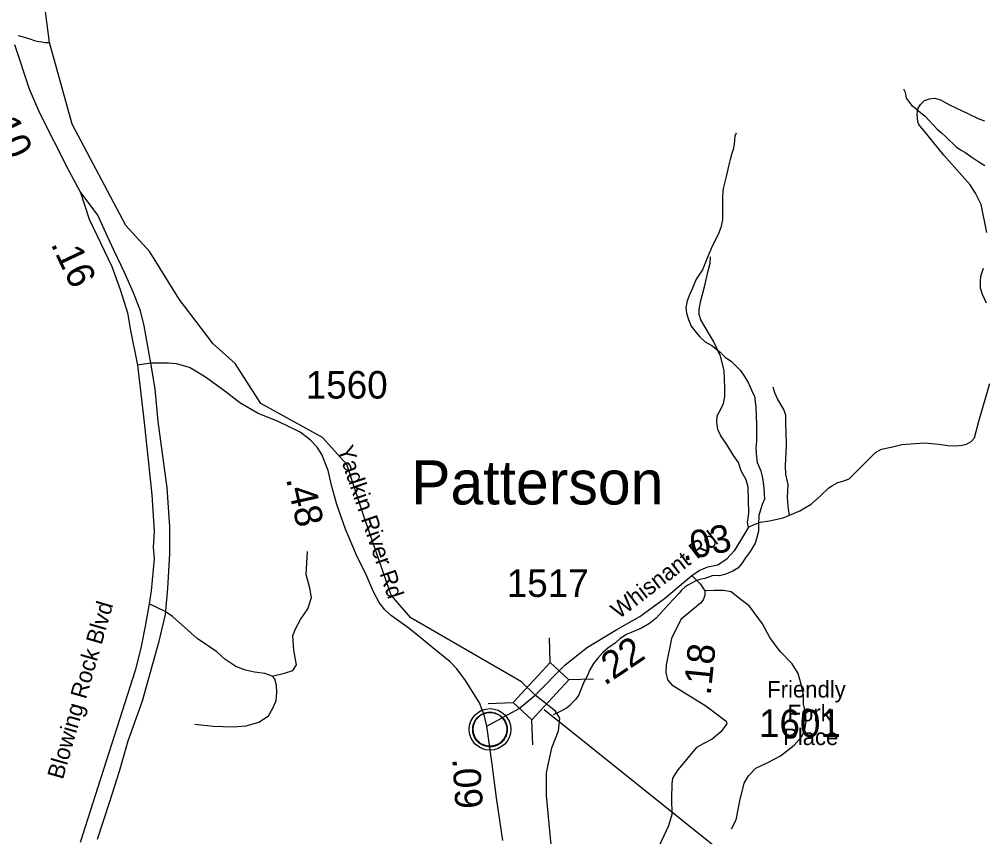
# Model space of a CAD drawing. Extents: x 1159738 to 1321356, y 736314 to 882035.
# Drawn here: x 1239607 to 1243980, y 828411 to 832119 of the extents above; entities that cross this region are included whole.
import ezdxf

# ---------------------------------------------------------------- set-up
doc = ezdxf.new("R2010")
doc.units = 0
for name, color, linetype in [('Exist Civil Demographics Community CELL', 7, 'Continuous'), ('Exist Civil Demographics Community Label', 7, 'Continuous'), ('Exist Hydrographic Creek Single Shore', 7, 'Continuous'), ('Exist Hydrographic Misc Water Feature', 7, 'Continuous'), ('Exist Road Non-System Type 51', 7, 'Continuous'), ('Exist Road Primary US Divided Attributed', 7, 'Continuous'), ('Exist Road Primary US Label', 7, 'Continuous'), ('Exist Road Primary US Mileage Hundredths English Label', 7, 'Continuous'), ('Exist Road Primary US UnDivided 4 Lane Attributed', 7, 'Continuous'), ('Exist Road Secondary Mileage Hundredths English Label', 7, 'Continuous'), ('Exist Road Secondary Structure Standard Bridge CELL', 7, 'Continuous'), ('Exist Road Secondary Structure Standard Bridge Number Label', 7, 'Continuous'), ('Exist Road Secondary Type 51 Attributed', 7, 'Continuous'), ('Exist Road Secondary Type 51 Label', 7, 'Continuous'), ('Exist Road Secondary Type 51 Number Label', 7, 'Continuous')]:
    doc.layers.add(name, color=color, linetype=linetype)

msp = doc.modelspace()

# ---------------------------------------------------------------- linework, layer by layer
at = {"layer": 'Exist Civil Demographics Community CELL'}
msp.add_lwpolyline([(1241666.3, 828910.4), (1241667.2, 828916), (1241669, 828922.6), (1241671.9, 828929.8), (1241674.9, 828935.5), (1241678.2, 828941.3), (1241682, 828946.4), (1241685.9, 828950.8), (1241690.5, 828955.4), (1241696, 828960), (1241701.5, 828963.6), (1241706.4, 828966.5), (1241711.4, 828968.9), (1241716.9, 828971.2), (1241722.5, 828973.1), (1241726.8, 828974.2), (1241731.7, 828974.9), (1241735.8, 828975.7), (1241742.2, 828975.9), (1241746.6, 828975.8), (1241752.3, 828975.6), (1241757.2, 828974.8), (1241762.1, 828973.8), (1241767.1, 828972.4), (1241772.3, 828970.5), (1241778.9, 828967.6), (1241785.2, 828964.1), (1241790.2, 828960.5), (1241795.4, 828956.5), (1241798.7, 828953.4), (1241802.8, 828949), (1241806.7, 828944.3), (1241809.8, 828939.7), (1241812.9, 828934.7), (1241815.4, 828929.5), (1241817.4, 828924.5), (1241819, 828919.5), (1241820.2, 828914.9), (1241821.3, 828908.9), (1241822, 828904.2), (1241822.2, 828898.2), (1241822, 828892.4), (1241821.5, 828886.7), (1241820.5, 828881.2), (1241818.9, 828875.1), (1241817, 828869.2), (1241814.7, 828864.2), (1241811.5, 828858.2), (1241808.3, 828852.8), (1241804.8, 828848.1), (1241800.6, 828843.4), (1241795.3, 828838.4), (1241790.3, 828834.3), (1241785.3, 828830.9), (1241780.9, 828828.4), (1241774.1, 828825.1), (1241767, 828822.4), (1241761, 828821), (1241754.4, 828819.6), (1241750, 828819.2), (1241745.5, 828818.9), (1241739.9, 828818.9), (1241735.6, 828819.3), (1241730, 828820.1), (1241724.1, 828821.4), (1241719.5, 828822.7), (1241714.3, 828824.6), (1241709.7, 828826.5), (1241705.8, 828828.8), (1241699, 828832.8), (1241693.4, 828837.1), (1241688.5, 828841.6), (1241684.1, 828846.5), (1241680.9, 828850.4), (1241677.9, 828854.6), (1241673.8, 828861.7), (1241672.1, 828865.3), (1241670.4, 828869.3), (1241667.8, 828877.5), (1241666.3, 828884.5), (1241665.6, 828889.7), (1241665.2, 828896), (1241665.2, 828900.7), (1241665.7, 828907.2)], close=True, dxfattribs=at)
for centre, radius in [((1241743.9, 828898), 94.3), ((1241743.6, 828898.3), 76.7)]:
    msp.add_circle(centre, radius, dxfattribs=at)
at = {"layer": 'Exist Hydrographic Creek Single Shore'}
for points in [[(1241999.7, 828701.1), (1242024.3, 828813.7), (1242054.7, 828890.9), (1242060.2, 828948.9), (1242040.9, 828980), (1241948.4, 829052.6), (1241886.9, 829113.4), (1241384.3, 829404.5), (1241295.3, 829507.3), (1241172, 829860.2), (1241093.4, 830098.6), (1240983.8, 830222), (1240703, 830376.1), (1240586.6, 830557.7), (1240487.3, 830646.8), (1240333.2, 830849), (1240200.4, 831063.3), (1240090.8, 831183.2), (1239847.7, 831642.4), (1239745.3, 832012.9), (1239702.1, 832343.5)], [(1242028.6, 828302.6), (1242016.2, 828421.7), (1242000.9, 828598.6), (1241999.7, 828701.1)]]:
    msp.add_lwpolyline(points, dxfattribs=at)
at = {"layer": 'Exist Hydrographic Misc Water Feature'}
for points in [[(1239602, 832044.6), (1239635.8, 832035.7), (1239659.6, 832029.1), (1239675.5, 832022.7), (1239695.4, 832018.2), (1239709.3, 832015.8), (1239725.3, 832013.4), (1239739.4, 832013), (1239745.3, 832012.9)], [(1243620.6, 831802.8), (1243626.1, 831790.6), (1243629.9, 831778.6), (1243633.4, 831760.4), (1243646.9, 831742.1), (1243658.5, 831727.7), (1243674.3, 831715.3), (1243699.8, 831694.7), (1243717.4, 831680.2), (1243774, 831620.7), (1243793.5, 831604.2), (1243813, 831585.6), (1243859.9, 831540.4), (1243879.6, 831525.9), (1243899.4, 831515.4), (1243930.7, 831492.6), (1243962.2, 831471.7), (1243989.8, 831455)], [(1242860.8, 831602.2), (1242854.4, 831588.4), (1242854, 831570.4), (1242851.5, 831552.5), (1242846.9, 831528.5), (1242840.3, 831504.7), (1242833.8, 831482.9), (1242826.9, 831453), (1242815.7, 831405.3), (1242802.3, 831351.6), (1242799.5, 831315.6), (1242798.5, 831281.7), (1242799.6, 831245.6), (1242798.6, 831209.6), (1242791.7, 831173.7), (1242778.9, 831142), (1242753.6, 831092.7), (1242730.1, 831035.2), (1242708.7, 830981.8), (1242692, 830958.1), (1242679.7, 830940.5), (1242662.6, 830898.9), (1242649.8, 830869.2), (1242639, 830841.5), (1242632.3, 830811.6), (1242635.7, 830785.5), (1242644.9, 830757.3), (1242656.2, 830726.9), (1242679.4, 830698.3), (1242696.9, 830677.8), (1242720.3, 830655.2), (1242749.9, 830638.5), (1242763.7, 830628.1), (1242789.2, 830609.4), (1242810.5, 830586.8), (1242840.1, 830566.1), (1242861.6, 830545.5), (1242881.1, 830525), (1242898.4, 830498.5), (1242917.6, 830468), (1242932.6, 830433.6), (1242944, 830407.3), (1242951, 830361.1), (1242951.8, 830319), (1242952.8, 830281), (1242953.9, 830241), (1242952.8, 830204.9), (1242950.1, 830175), (1242952.9, 830130.9), (1242956.4, 830108.8), (1242973.4, 830070.3), (1242980.6, 830038.1), (1242984.1, 830018), (1242987.3, 829989.9), (1242990.1, 829941.8), (1242979.5, 829918.1), (1242970.8, 829894.3), (1242964.2, 829868.4), (1242963.1, 829826.4), (1242962.4, 829796.4), (1242953.4, 829762.6), (1242947, 829742.7), (1242923.9, 829705.3), (1242903.2, 829675.9), (1242886.6, 829650.3), (1242867.9, 829628.7), (1242845.6, 829615.3), (1242809.2, 829600.2), (1242785.1, 829594.9), (1242757.1, 829595.6), (1242718.7, 829582.5), (1242696.4, 829577.1), (1242678.4, 829571.6), (1242662.1, 829562), (1242641.9, 829552.5), (1242627.6, 829542.9), (1242613.2, 829529.2), (1242602.8, 829515.5), (1242576, 829488.2), (1242553.5, 829464.7), (1242528.7, 829435.4), (1242497.8, 829402.2), (1242467.2, 829378.9), (1242430.7, 829357.8), (1242392.2, 829340.8), (1242361.9, 829327.6), (1242353.7, 829321.8), (1242335.3, 829310.2), (1242312.9, 829290.8), (1242278.2, 829265.7), (1242255.7, 829246.3), (1242233, 829220.8), (1242214.3, 829197.3), (1242197.6, 829167.7), (1242184.8, 829140), (1242170.3, 829112.4), (1242155.2, 829074.7), (1242146.7, 829054.9), (1242132.1, 829033.3), (1242117.7, 829019.7)], [(1242117.7, 829019.7), (1242105.4, 829006), (1242091.1, 828994.4), (1242058.6, 828977.2), (1242030.2, 828963.9)]]:
    msp.add_lwpolyline(points, dxfattribs=at)
at = {"layer": 'Exist Road Non-System Type 51'}
for points in [[(1243998.7, 831152.1), (1243972.3, 831278), (1243947.2, 831329.6), (1243923.2, 831367.4), (1243803.7, 831502.1), (1243726.9, 831597.8), (1243689.5, 831641.2), (1243685.7, 831653.8), (1243683.2, 831687.8), (1243685.7, 831711.8), (1243697.1, 831731.9), (1243715.9, 831750.8), (1243738.6, 831758.3), (1243761.2, 831760.9), (1243788.9, 831753.3), (1243829.2, 831730.6), (1243912.2, 831691.6), (1243962.6, 831667.7), (1243987.7, 831657.6)], [(1242916.3, 829815.8), (1242912.5, 829835.9), (1242918.8, 829878.7), (1242916.3, 829940.4), (1242915, 829997.1), (1242906.2, 830029.8), (1242883.5, 830070.1), (1242872.2, 830107.9), (1242849.6, 830140.7), (1242818.1, 830189.8), (1242791.7, 830228.8), (1242778, 830258.3), (1242773, 830291), (1242775.5, 830320), (1242789.3, 830347.7), (1242803.2, 830376.7), (1242809.5, 830406.9), (1242809.5, 830447.2), (1242807, 830525.3), (1242789.3, 830590.7), (1242760.4, 830655), (1242701.3, 830755), (1242693.7, 830780.2), (1242692.5, 830802.8), (1242701.3, 830843.1), (1242717.7, 830904.8), (1242734, 830977.9), (1242742.8, 831013.1), (1242745.3, 831040.8)], [(1243997.5, 830830.6), (1243978.7, 830870.9), (1243969.9, 830898.6), (1243969.9, 830927.5), (1243971.1, 830954), (1243983.7, 830989.2)], [(1243103.5, 829869.7), (1243098.5, 829894.9), (1243094.7, 829949), (1243097.2, 830008.2), (1243087.2, 830056.1), (1243084.7, 830092.6), (1243089.7, 830185.8), (1243088.4, 830248.7), (1243087.2, 830280.8), (1243086, 830323.6), (1243077.1, 830348.8), (1243048.2, 830396.6), (1243036.9, 830424.3), (1243029.3, 830450.8)], [(1243103.5, 829869.7), (1243150.1, 829888.5), (1243201.7, 829919.9), (1243244.5, 829956.5), (1243281, 829993), (1243298.6, 830004.3), (1243322.5, 830018.2), (1243345.2, 830024.4), (1243374.1, 830034.5), (1243401.8, 830061), (1243464.7, 830125.2), (1243493.7, 830154.1), (1243520.1, 830169.3), (1243564.1, 830178.1), (1243613.2, 830189.4), (1243713.9, 830197), (1243781.3, 830191.7), (1243821.5, 830185.4), (1243856.8, 830184.2), (1243887, 830186.7), (1243907.1, 830191.7), (1243927.2, 830203.1), (1243942.3, 830220.7), (1243962.5, 830296.3), (1244012.8, 830466.3)], [(1242916.3, 829815.8), (1242942.5, 829826.8), (1242971.5, 829838.1), (1243013, 829843.1), (1243074.6, 829857), (1243103.5, 829869.7)], [(1242916.3, 829815.8), (1242880.2, 829754.8), (1242851.9, 829707.7), (1242819.9, 829672.3)], [(1240755, 829139.5), (1240810.8, 829152.8), (1240848.6, 829164.6), (1240865.2, 829190.7), (1240853.4, 829257), (1240848.6, 829323.3), (1240860.5, 829354.1), (1240884.1, 829396.7), (1240917.3, 829444.1), (1240933.8, 829496.2), (1240926.7, 829538.9), (1240910.2, 829600.4), (1240914.9, 829704.7)], [(1242839.5, 828446.9), (1242861.5, 828487.6), (1242878, 828574.5), (1242897.8, 828653.6), (1242916.5, 828686.6), (1242950.5, 828721.8), (1243004.4, 828748.2), (1243062.6, 828777.9), (1243124.8, 828826.8), (1243158.9, 828865.3), (1243172.1, 828896.1), (1243178.7, 828934.6), (1243175.4, 828974.2), (1243166.6, 829012.7), (1243166.6, 829053.3), (1243157.8, 829097.3), (1243142.4, 829151.2), (1243115, 829194.6), (1243061.1, 829250.7), (1243013.9, 829314.4), (1242980.9, 829376), (1242921.6, 829457.4), (1242869.9, 829495.9), (1242838.1, 829522.2), (1242802.9, 829527.7), (1242761.2, 829527.7), (1242718.6, 829526.2)], [(1240269, 829433.3), (1240197, 829467.7)], [(1240403.6, 828921.7), (1240486.9, 828912.3), (1240578.3, 828909.1), (1240636.4, 828913.5), (1240695, 828930.6), (1240739.2, 828959.6), (1240758.7, 828993.7), (1240773.2, 829029), (1240777, 829065.7), (1240774.5, 829097.8), (1240766.9, 829125.6), (1240755, 829139.5), (1240721.5, 829150.9), (1240674.8, 829157.2), (1240633.8, 829166), (1240589.7, 829183.7), (1240539.8, 829215.9), (1240504, 829249.7), (1240415.1, 829310.9), (1240303.4, 829410.6), (1240269, 829433.3)], [(1242791.8, 828887.2), (1242751.5, 828854.1), (1242710.8, 828832.1), (1242681.3, 828816), (1242596.7, 828714.8), (1242572.5, 828677.4), (1242569.2, 828651), (1242567, 828584), (1242569.2, 828512.5), (1242553.9, 828461.2), (1242500, 828343.5)]]:
    msp.add_lwpolyline(points, dxfattribs=at)
at = {"layer": 'Exist Road Primary US Divided Attributed'}
for points in [[(1239883.8, 831337.3), (1239925.3, 831211.3), (1240026.7, 830997.7), (1240065.1, 830893.6), (1240097.9, 830786.7), (1240111.6, 830707.2), (1240144.7, 830550)], [(1240204.5, 830558.8), (1240174, 830727.6), (1240157.6, 830796.1), (1240125.3, 830877.2), (1240084.2, 830970.3), (1240037.7, 831069), (1240008.4, 831133.8), (1239964.4, 831230), (1239883.8, 831337.3)], [(1240144.7, 830550), (1240173.8, 830290.3), (1240208.5, 829961.3), (1240219.3, 829797.4), (1240214.7, 829722.4), (1240219.3, 829672.2), (1240206.5, 829526.2), (1240197, 829467.7), (1240178.7, 829366.2), (1240159.8, 829265.7), (1240132.7, 829165.2), (1240039.4, 828872.5), (1239963.6, 828635.6), (1239883, 828384.3)], [(1239962, 828400.3), (1240018.6, 828570.2), (1240062.5, 828708.2), (1240101.3, 828845.5), (1240166.2, 829027.2), (1240242.9, 829298.5), (1240270.3, 829419.1), (1240281.9, 829538.5), (1240291, 829694.5), (1240291, 829817.3), (1240278.7, 829994), (1240238.4, 830295.1), (1240223.6, 830443.1), (1240204.5, 830558.8)]]:
    msp.add_lwpolyline(points, dxfattribs=at)
at = {"layer": 'Exist Road Primary US UnDivided 4 Lane Attributed'}
msp.add_lwpolyline([(1239883.8, 831337.3), (1239832.4, 831433.4), (1239700, 831692.6), (1239653.7, 831801.9), (1239587.1, 832002.5)], dxfattribs=at)
at = {"layer": 'Exist Road Secondary Structure Standard Bridge CELL'}
for p, q in [((1242017.5, 829200.7), (1242013.3, 829313.8)), ((1242100.5, 829123.8), (1242213.6, 829128)), ((1241735.4, 829015.2), (1241848.5, 829019.4)), ((1241937.6, 828827.5), (1241933.4, 828940.6))]:
    msp.add_line(p, q, dxfattribs=at)
msp.add_lwpolyline([(1241848.5, 829019.4), (1242017.1, 829201.1), (1242102, 829122.3), (1241933.4, 828940.6)], close=True, dxfattribs=at)
at = {"layer": 'Exist Road Secondary Structure Standard Bridge Number Label'}
msp.add_line((1241990.3, 828987.8), (1244392.5, 827066.1), dxfattribs=at)
at = {"layer": 'Exist Road Secondary Type 51 Attributed'}
for points in [[(1240204.5, 830558.8), (1240144.7, 830550)], [(1241729.1, 828912.9), (1241717.5, 828963.4), (1241696.7, 829018.2), (1241632, 829120), (1241593.3, 829172), (1241562.9, 829205.1), (1241484.7, 829268.5), (1241415.3, 829325.9), (1241370.2, 829360.4), (1241297.2, 829412.6), (1241266.2, 829439.9), (1241241, 829473), (1241215.8, 829522.5), (1241182.8, 829595.5), (1241138.5, 829688.5), (1241088.2, 829805.5), (1241048.2, 829918.5), (1241025.7, 830000.2), (1241009.3, 830072.2), (1240980.6, 830144), (1240959.1, 830177.5), (1240928.8, 830210.2), (1240881.7, 830245.3), (1240780.1, 830296.2), (1240691.6, 830331.1), (1240608.5, 830379.7), (1240539.9, 830432.3), (1240452.2, 830496.1), (1240379.2, 830538.8), (1240320.2, 830556.4), (1240285.1, 830559.6), (1240204.5, 830558.8)], [(1242659.5, 829595.3), (1242692.5, 829619.1), (1242732, 829634.9), (1242778.1, 829644.8), (1242819.9, 829672.3)], [(1241948.4, 829052.6), (1242084.7, 829191.3), (1242186.4, 829270.6), (1242318.9, 829350.3), (1242423.3, 829410.7), (1242535.4, 829491), (1242659.5, 829595.3)], [(1242659.5, 829595.3), (1242697.7, 829558), (1242718.6, 829526.2), (1242718.6, 829505.3), (1242710.9, 829485.5), (1242699.9, 829470.1), (1242609.8, 829396.4), (1242568.1, 829309.9), (1242542.9, 829191.1), (1242541.8, 829155.9), (1242549.5, 829123), (1242569.2, 829099.9), (1242722.9, 829004.8), (1242815.2, 828935.5), (1242818.5, 828923.4), (1242791.8, 828887.2)], [(1241729.1, 828912.9), (1241876.5, 828993.1), (1241948.4, 829052.6)], [(1241802.3, 828393.5), (1241773.3, 828587.7), (1241753.7, 828740.8), (1241729.1, 828912.9)]]:
    msp.add_lwpolyline(points, dxfattribs=at)

# ---------------------------------------------------------------- texts
at = {"layer": 'Exist Civil Demographics Community Label'}
msp.add_text('Patterson', height=200, dxfattribs=at).set_placement((1241386.1, 829918.1))
at = {"layer": 'Exist Road Primary US Label'}
msp.add_text('Blowing Rock Blvd', height=75, rotation=73.9705, dxfattribs=at).set_placement((1239805.1, 828667.4))
at = {"layer": 'Exist Road Primary US Mileage Hundredths English Label'}
for s, rotation, p in [('.10', 295.2819, (1239461.1, 831685.3)), ('.16', 295.4112, (1239748.5, 831099.6))]:
    msp.add_text(s, height=125, rotation=rotation, dxfattribs=at).set_placement(p)
at = {"layer": 'Exist Road Secondary Mileage Hundredths English Label'}
for s, rotation, p in [('.48', 282.866, (1240817.6, 830034.2)), ('.03', 12.1028, (1242620.3, 829661.3)), ('.22', 33.9504, (1242264, 829094.1)), ('.18', 84.2938, (1242745.2, 829049.8)), ('.09', 273.8891, (1241572.2, 828765.5))]:
    msp.add_text(s, height=125, rotation=rotation, dxfattribs=at).set_placement(p)
at = {"layer": 'Exist Road Secondary Type 51 Label'}
for s, rotation, p in [('Yadkin River Rd', 288.7772, (1241049.7, 830170.3)), ('Whisnant Rd', 37.4026, (1242328.7, 829396.3))]:
    msp.add_text(s, height=75, rotation=rotation, dxfattribs=at).set_placement(p)
for s, p in [('Friendly', (1243001.9, 829042.4)), ('Fork', (1243094.4, 828934.6)), ('Place', (1243074, 828826.8))]:
    msp.add_text(s, height=75, dxfattribs=at).set_placement(p)
at = {"layer": 'Exist Road Secondary Type 51 Number Label'}
for s, p in [('1560', (1240907.6, 830398.3)), ('1517', (1241819.9, 829498.7)), ('1601', (1242964.6, 828863.2))]:
    msp.add_text(s, height=125, dxfattribs=at).set_placement(p)

doc.saveas('drawing.dxf')
